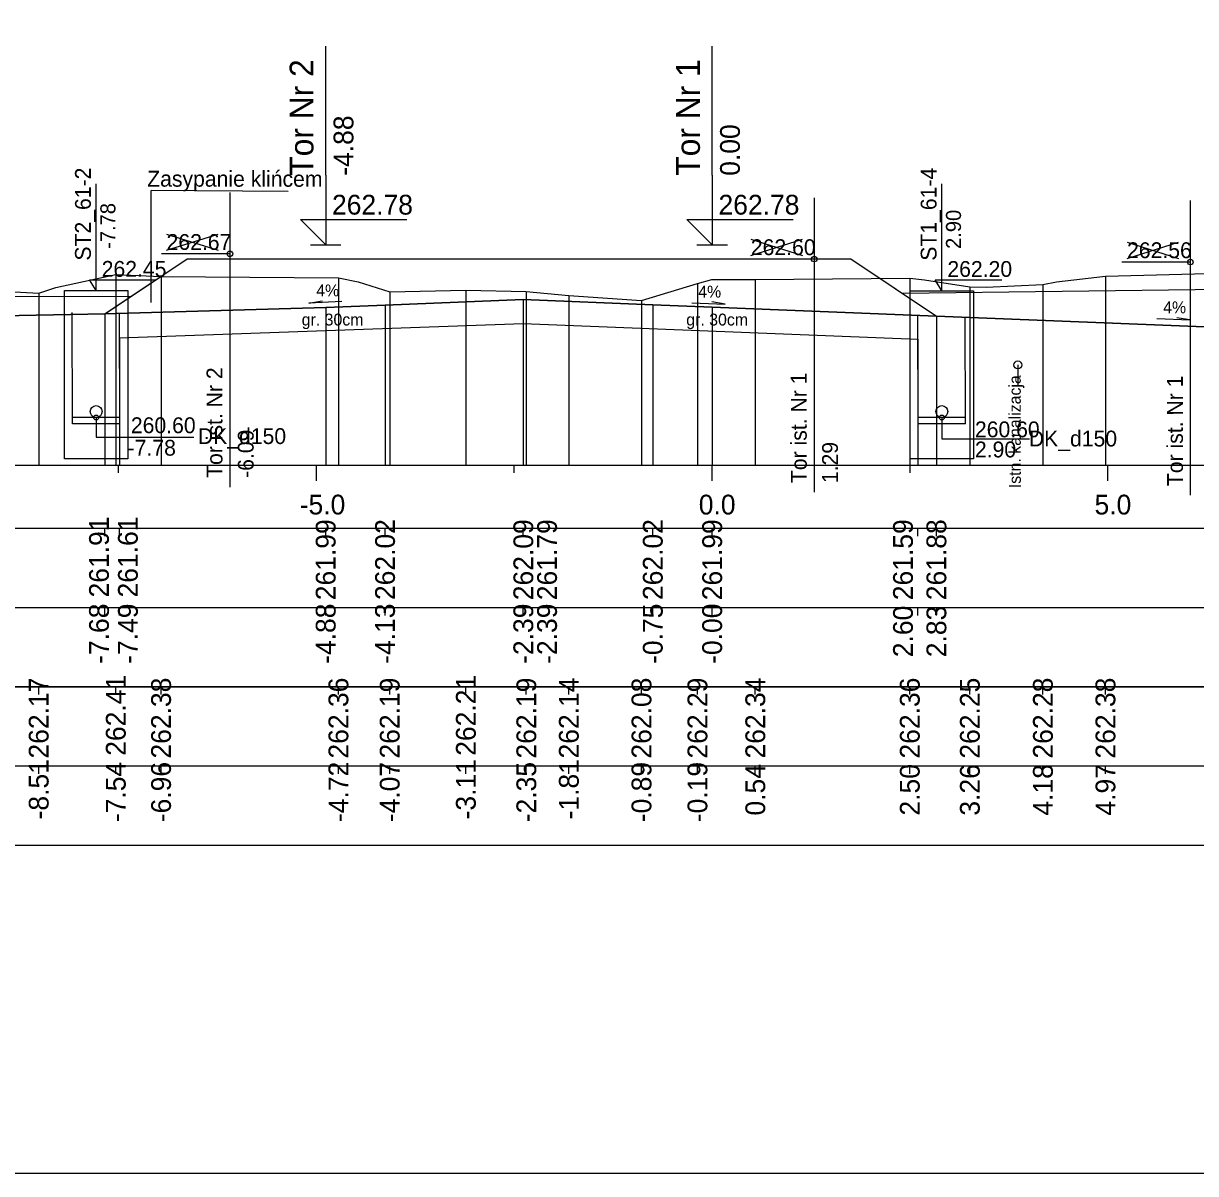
# Model space of a CAD drawing. Extents: x 6516023 to 6560129, y 5513077 to 5529206.
# Drawn here: x 6519221.76 to 6519236.57, y 5514551.66 to 5514566.18 of the extents above; entities that cross this region are included whole.
import ezdxf

# ---------------------------------------------------------------- set-up
doc = ezdxf.new("R2010")
doc.units = 0
for name, color, linetype in [('IR_default', 7, 'Continuous'), ('TOR_PRZEK_P-kable', 7, 'Continuous'), ('TOR_PRZEK_P-komponent', 7, 'Continuous'), ('TOR_PRZEK_P-odwodnienie', 7, 'Continuous'), ('TOR_PRZEK_P-opisy', 7, 'Continuous'), ('TOR_PRZEK_P-tabelka istniejace', 7, 'Continuous'), ('TOR_PRZEK_P-tabelka projektowane', 7, 'Continuous'), ('TOR_PRZEK_P-teren istniejacy', 7, 'Continuous'), ('TOR_PRZEK_P-tory istniejace', 7, 'Continuous'), ('TOR_PRZEK_P-tory projektowane', 7, 'Continuous'), ('TOR_PRZEK_P-uklad odniesienia', 7, 'Continuous'), ('TOR_PRZEK_P-warstwa ochronna I', 7, 'Continuous'), ('TOR_PRZEK_P-warstwa ochronna II', 7, 'Continuous'), ('TOR_RAMKI-ramka+tabelka 1', 7, 'Continuous')]:
    doc.layers.add(name, color=color, linetype=linetype)

msp = doc.modelspace()

# ---------------------------------------------------------------- linework, layer by layer
at = {"layer": 'IR_default'}
msp.add_lwpolyline([(6519219.533, 5514562.454), (6519222.788, 5514562.514), (6519223.251, 5514562.823), (6519223.83, 5514563.209), (6519225.471, 5514563.209), (6519227.33, 5514563.209), (6519228.062, 5514563.209), (6519228.713, 5514563.209), (6519230.572, 5514563.209), (6519232.213, 5514563.209), (6519232.789, 5514562.825), (6519233.296, 5514562.486), (6519239.227, 5514562.251)], dxfattribs=at)
at = {"layer": 'TOR_PRZEK_P-kable'}
msp.add_line((6519234.325, 5514561.87), (6519234.325, 5514561.6), dxfattribs=at)
msp.add_circle((6519234.325, 5514561.87), 0.05, dxfattribs=at)
at = {"layer": 'TOR_PRZEK_P-komponent'}
for p, q in [((6519240.144, 5514562.862), (6519232.869, 5514562.771)), ((6519223.109, 5514562.729), (6519219.108, 5514562.737))]:
    msp.add_line(p, q, dxfattribs=at)
for points in [[(6519219.533, 5514562.454), (6519222.788, 5514562.514), (6519223.83, 5514563.209), (6519227.33, 5514563.209), (6519228.713, 5514563.209), (6519232.213, 5514563.209), (6519233.296, 5514562.486), (6519239.227, 5514562.251)], [(6519239.227, 5514562.251), (6519233.296, 5514562.486), (6519230.463, 5514562.6), (6519229.713, 5514562.63), (6519228.077, 5514562.695), (6519226.33, 5514562.625), (6519225.58, 5514562.595), (6519222.788, 5514562.514), (6519219.533, 5514562.454)]]:
    msp.add_lwpolyline(points, dxfattribs=at)
at = {"layer": 'TOR_PRZEK_P-odwodnienie'}
for p, q in [((6519222.68, 5514562.809), (6519222.68, 5514564.159)), ((6519233.365, 5514562.808), (6519233.365, 5514564.158)), ((6519222.597, 5514562.947), (6519223.437, 5514562.947)), ((6519222.68, 5514562.809), (6519222.597, 5514562.947)), ((6519233.282, 5514562.945), (6519234.121, 5514562.945)), ((6519233.365, 5514562.808), (6519233.282, 5514562.945)), ((6519222.381, 5514561.125), (6519222.376, 5514562.531)), ((6519222.981, 5514561.127), (6519222.976, 5514562.52)), ((6519233.065, 5514561.125), (6519233.061, 5514562.496)), ((6519233.665, 5514561.127), (6519233.661, 5514562.472)), ((6519222.98, 5514561.206), (6519222.38, 5514561.206)), ((6519222.981, 5514561.126), (6519222.381, 5514561.126)), ((6519233.665, 5514561.206), (6519233.065, 5514561.206)), ((6519233.665, 5514561.126), (6519233.065, 5514561.126))]:
    msp.add_line(p, q, dxfattribs=at)
for points in [[(6519222.28, 5514561.356), (6519222.28, 5514562.809), (6519223.08, 5514562.809), (6519223.08, 5514560.686), (6519222.28, 5514560.686), (6519222.28, 5514561.356)], [(6519232.965, 5514561.356), (6519232.965, 5514562.808), (6519233.765, 5514562.808), (6519233.765, 5514560.686), (6519232.965, 5514560.686), (6519232.965, 5514561.356)], [(6519222.68, 5514561.206), (6519222.68, 5514560.958), (6519223.916, 5514560.958)], [(6519233.365, 5514561.206), (6519233.365, 5514560.936), (6519234.471, 5514560.936)]]:
    msp.add_lwpolyline(points, dxfattribs=at)
for centre, radius in [((6519222.68, 5514561.281), 0.075), ((6519233.365, 5514561.281), 0.075), ((6519222.68, 5514561.206), 0.03), ((6519233.365, 5514561.206), 0.03)]:
    msp.add_circle(centre, radius, dxfattribs=at)
at = {"layer": 'TOR_PRZEK_P-opisy'}
for p in [(6519223.376, 5514562.926), (6519223.376, 5514562.657)]:
    msp.add_line(p, (6519223.376, 5514564.073), dxfattribs=at)
for points in [[(6519225.108, 5514564.062), (6519223.376, 5514564.073)], [(6519225.784, 5514562.671), (6519225.366, 5514562.652), (6519225.534, 5514562.68)], [(6519230.208, 5514562.655), (6519230.626, 5514562.636), (6519230.458, 5514562.665)], [(6519236.082, 5514562.457), (6519236.5, 5514562.438), (6519236.332, 5514562.467)]]:
    msp.add_lwpolyline(points, dxfattribs=at)
at = {"layer": 'TOR_PRZEK_P-tabelka istniejace'}
for p, q in [((6519221.954, 5514557.706), (6519221.954, 5514557.806)), ((6519222.928, 5514557.706), (6519222.928, 5514557.806)), ((6519223.5, 5514557.706), (6519223.5, 5514557.806)), ((6519225.741, 5514557.706), (6519225.741, 5514557.806)), ((6519226.389, 5514557.706), (6519226.389, 5514557.806)), ((6519227.351, 5514557.706), (6519227.351, 5514557.806)), ((6519228.115, 5514557.706), (6519228.115, 5514557.806)), ((6519228.652, 5514557.706), (6519228.652, 5514557.806)), ((6519229.57, 5514557.706), (6519229.57, 5514557.806)), ((6519230.277, 5514557.706), (6519230.277, 5514557.806)), ((6519231.008, 5514557.706), (6519231.008, 5514557.806)), ((6519232.96, 5514557.706), (6519232.96, 5514557.806)), ((6519233.719, 5514557.706), (6519233.719, 5514557.806)), ((6519234.642, 5514557.706), (6519234.642, 5514557.806)), ((6519235.432, 5514557.706), (6519235.432, 5514557.806)), ((6519186.663, 5514556.806), (6519270.463, 5514556.806)), ((6519221.954, 5514556.706), (6519221.954, 5514556.806)), ((6519222.928, 5514556.706), (6519222.928, 5514556.806)), ((6519223.5, 5514556.706), (6519223.5, 5514556.806)), ((6519225.741, 5514556.706), (6519225.741, 5514556.806)), ((6519226.389, 5514556.706), (6519226.389, 5514556.806)), ((6519227.351, 5514556.706), (6519227.351, 5514556.806)), ((6519228.115, 5514556.706), (6519228.115, 5514556.806)), ((6519228.652, 5514556.706), (6519228.652, 5514556.806)), ((6519229.57, 5514556.706), (6519229.57, 5514556.806)), ((6519230.277, 5514556.706), (6519230.277, 5514556.806)), ((6519231.008, 5514556.706), (6519231.008, 5514556.806)), ((6519232.96, 5514556.706), (6519232.96, 5514556.806)), ((6519233.719, 5514556.706), (6519233.719, 5514556.806)), ((6519234.642, 5514556.706), (6519234.642, 5514556.806)), ((6519235.432, 5514556.706), (6519235.432, 5514556.806))]:
    msp.add_line(p, q, dxfattribs=at)
for points in [[(6519222.928, 5514563.014), (6519222.928, 5514560.806), (6519222.928, 5514560.676), (6519222.928, 5514560.606)], [(6519223.5, 5514562.989), (6519223.5, 5514560.806), (6519223.5, 5514560.676), (6519223.5, 5514560.606)], [(6519225.741, 5514562.969), (6519225.741, 5514560.806), (6519225.741, 5514560.676), (6519225.741, 5514560.606)], [(6519230.277, 5514562.898), (6519230.277, 5514560.806), (6519230.277, 5514560.676), (6519230.277, 5514560.606)], [(6519231.008, 5514562.949), (6519231.008, 5514560.806), (6519231.008, 5514560.676), (6519231.008, 5514560.606)], [(6519232.96, 5514562.968), (6519232.96, 5514560.806), (6519232.96, 5514560.676), (6519232.96, 5514560.606)], [(6519235.432, 5514562.99), (6519235.432, 5514560.806), (6519235.432, 5514560.676), (6519235.432, 5514560.606)], [(6519221.954, 5514562.776), (6519221.954, 5514560.806), (6519221.954, 5514560.676), (6519221.954, 5514560.606)], [(6519226.389, 5514562.795), (6519226.389, 5514560.806), (6519226.389, 5514560.676), (6519226.389, 5514560.606)], [(6519227.351, 5514562.813), (6519227.351, 5514560.806), (6519227.351, 5514560.676), (6519227.351, 5514560.606)], [(6519228.115, 5514562.798), (6519228.115, 5514560.806), (6519228.115, 5514560.676), (6519228.115, 5514560.606)], [(6519228.652, 5514562.747), (6519228.652, 5514560.806), (6519228.652, 5514560.676), (6519228.652, 5514560.606)], [(6519233.719, 5514562.858), (6519233.719, 5514560.806), (6519233.719, 5514560.676), (6519233.719, 5514560.606)], [(6519234.642, 5514562.884), (6519234.642, 5514560.806), (6519234.642, 5514560.676), (6519234.642, 5514560.606)], [(6519229.57, 5514562.683), (6519229.57, 5514560.806), (6519229.57, 5514560.676), (6519229.57, 5514560.606)]]:
    msp.add_lwpolyline(points, dxfattribs=at)
msp.add_lwpolyline([(6519186.663, 5514557.806), (6519186.663, 5514555.806), (6519270.463, 5514555.806), (6519270.463, 5514557.806)], close=True, dxfattribs=at)
at = {"layer": 'TOR_PRZEK_P-tabelka projektowane'}
for p, q in [((6519222.788, 5514559.706), (6519222.788, 5514559.806)), ((6519222.977, 5514559.706), (6519222.977, 5514559.806)), ((6519225.58, 5514559.706), (6519225.58, 5514559.806)), ((6519226.33, 5514559.706), (6519226.33, 5514559.806)), ((6519228.077, 5514559.706), (6519228.077, 5514559.806)), ((6519228.077, 5514559.706), (6519228.077, 5514559.806)), ((6519229.713, 5514559.706), (6519229.713, 5514559.806)), ((6519230.463, 5514559.706), (6519230.463, 5514559.806)), ((6519233.062, 5514559.706), (6519233.062, 5514559.806)), ((6519233.296, 5514559.706), (6519233.296, 5514559.806)), ((6519186.663, 5514558.806), (6519270.463, 5514558.806)), ((6519222.788, 5514558.706), (6519222.788, 5514558.806)), ((6519222.977, 5514558.706), (6519222.977, 5514558.806)), ((6519225.58, 5514558.706), (6519225.58, 5514558.806)), ((6519226.33, 5514558.706), (6519226.33, 5514558.806)), ((6519228.077, 5514558.706), (6519228.077, 5514558.806)), ((6519228.077, 5514558.706), (6519228.077, 5514558.806)), ((6519229.713, 5514558.706), (6519229.713, 5514558.806)), ((6519230.463, 5514558.706), (6519230.463, 5514558.806)), ((6519233.062, 5514558.706), (6519233.062, 5514558.806)), ((6519233.296, 5514558.706), (6519233.296, 5514558.806))]:
    msp.add_line(p, q, dxfattribs=at)
for points in [[(6519226.33, 5514562.625), (6519226.33, 5514560.806), (6519226.33, 5514560.676), (6519226.33, 5514560.606)], [(6519228.077, 5514562.695), (6519228.077, 5514560.806), (6519228.077, 5514560.676), (6519228.077, 5514560.606)], [(6519229.713, 5514562.63), (6519229.713, 5514560.806), (6519229.713, 5514560.676), (6519229.713, 5514560.606)], [(6519230.463, 5514562.6), (6519230.463, 5514560.806), (6519230.463, 5514560.676), (6519230.463, 5514560.606)], [(6519222.788, 5514562.514), (6519222.788, 5514560.806), (6519222.788, 5514560.676), (6519222.788, 5514560.606)], [(6519225.58, 5514562.595), (6519225.58, 5514560.806), (6519225.58, 5514560.676), (6519225.58, 5514560.606)], [(6519233.296, 5514562.486), (6519233.296, 5514560.806), (6519233.296, 5514560.676), (6519233.296, 5514560.606)], [(6519228.077, 5514562.395), (6519228.077, 5514560.806), (6519228.077, 5514560.676), (6519228.077, 5514560.606)], [(6519222.977, 5514562.212), (6519222.977, 5514560.806), (6519222.977, 5514560.676), (6519222.977, 5514560.606)], [(6519233.062, 5514562.196), (6519233.062, 5514560.806), (6519233.062, 5514560.676), (6519233.062, 5514560.606)]]:
    msp.add_lwpolyline(points, dxfattribs=at)
msp.add_lwpolyline([(6519186.663, 5514559.806), (6519186.663, 5514557.806), (6519270.463, 5514557.806), (6519270.463, 5514559.806)], close=True, dxfattribs=at)
at = {"layer": 'TOR_PRZEK_P-teren istniejacy'}
msp.add_lwpolyline([(6519220.796, 5514562.839), (6519221.954, 5514562.776), (6519222.172, 5514562.849), (6519222.928, 5514563.014), (6519223.5, 5514562.989), (6519225.741, 5514562.969), (6519225.989, 5514562.921), (6519226.389, 5514562.795), (6519227.351, 5514562.813), (6519228.115, 5514562.798), (6519228.652, 5514562.747), (6519229.57, 5514562.683), (6519230.277, 5514562.898), (6519230.459, 5514562.948), (6519231.008, 5514562.949), (6519232.96, 5514562.968), (6519233.146, 5514562.943), (6519233.719, 5514562.858), (6519233.926, 5514562.853), (6519234.642, 5514562.884), (6519234.812, 5514562.92), (6519235.432, 5514562.99), (6519237.043, 5514563.035)], dxfattribs=at)
at = {"layer": 'TOR_PRZEK_P-tory istniejace'}
for p, q in [((6519224.369, 5514564.049), (6519224.369, 5514560.328)), ((6519231.752, 5514563.982), (6519231.752, 5514560.262)), ((6519236.504, 5514563.945), (6519236.504, 5514560.224)), ((6519223.57, 5514563.32), (6519224.221, 5514563.523)), ((6519223.57, 5514563.523), (6519224.221, 5514563.32)), ((6519230.952, 5514563.254), (6519231.604, 5514563.457)), ((6519230.952, 5514563.457), (6519231.604, 5514563.254)), ((6519235.705, 5514563.216), (6519236.356, 5514563.419)), ((6519235.705, 5514563.419), (6519236.356, 5514563.216)), ((6519224.37, 5514563.273), (6519223.504, 5514563.273)), ((6519231.752, 5514563.207), (6519230.886, 5514563.207)), ((6519236.505, 5514563.169), (6519235.639, 5514563.169))]:
    msp.add_line(p, q, dxfattribs=at)
for centre in [(6519224.37, 5514563.273), (6519231.752, 5514563.207), (6519236.505, 5514563.169)]:
    msp.add_circle(centre, 0.035, dxfattribs=at)
at = {"layer": 'TOR_PRZEK_P-tory projektowane'}
for p, q in [((6519225.58, 5514564.266), (6519225.58, 5514565.898)), ((6519230.463, 5514564.266), (6519230.463, 5514565.898)), ((6519225.58, 5514564.266), (6519225.58, 5514563.389)), ((6519230.463, 5514564.266), (6519230.463, 5514563.389)), ((6519225.58, 5514563.389), (6519225.26, 5514563.708)), ((6519225.26, 5514563.708), (6519226.605, 5514563.708)), ((6519230.463, 5514563.389), (6519230.144, 5514563.708)), ((6519230.144, 5514563.708), (6519231.488, 5514563.708)), ((6519225.388, 5514563.389), (6519225.771, 5514563.389)), ((6519230.271, 5514563.389), (6519230.655, 5514563.389))]:
    msp.add_line(p, q, dxfattribs=at)
at = {"layer": 'TOR_PRZEK_P-uklad odniesienia'}
for p, q in [((6519190.463, 5514560.606), (6519270.463, 5514560.606)), ((6519222.963, 5514560.506), (6519222.963, 5514560.606)), ((6519225.463, 5514560.406), (6519225.463, 5514560.606)), ((6519227.963, 5514560.506), (6519227.963, 5514560.606)), ((6519230.463, 5514560.406), (6519230.463, 5514560.606)), ((6519232.963, 5514560.506), (6519232.963, 5514560.606)), ((6519235.463, 5514560.406), (6519235.463, 5514560.606))]:
    msp.add_line(p, q, dxfattribs=at)
at = {"layer": 'TOR_PRZEK_P-warstwa ochronna I'}
msp.add_lwpolyline([(6519222.977, 5514562.212), (6519228.077, 5514562.395), (6519233.062, 5514562.196)], dxfattribs=at)
at = {"layer": 'TOR_PRZEK_P-warstwa ochronna II'}
msp.add_lwpolyline([(6519206.423, 5514562.031), (6519206.74, 5514562.242), (6519210.89, 5514562.408), (6519215.646, 5514562.599), (6519216.396, 5514562.629), (6519218.16, 5514562.699), (6519219.107, 5514562.737), (6519219.533, 5514562.454), (6519222.788, 5514562.514), (6519225.58, 5514562.595), (6519226.33, 5514562.625), (6519228.077, 5514562.695), (6519229.713, 5514562.63), (6519230.463, 5514562.6), (6519233.296, 5514562.486), (6519239.227, 5514562.251)], dxfattribs=at)
at = {"layer": 'TOR_RAMKI-ramka+tabelka 1'}
msp.add_lwpolyline([(6519087.013, 5514580.156), (6519334.513, 5514580.156), (6519334.513, 5514551.656), (6519087.013, 5514551.656)], close=True, dxfattribs=at)

# ---------------------------------------------------------------- texts
at = {"layer": 'TOR_PRZEK_P-kable'}
msp.add_text('Istn. kanalizacja', height=0.14999, rotation=90.0511, dxfattribs=at).set_placement((6519234.363, 5514560.313))
at = {"layer": 'TOR_PRZEK_P-odwodnienie'}
for s, height, rotation, p in [('ST2_61-2', 0.2, 90, (6519222.613, 5514563.188)), ('ST1_61-4', 0.2, 90, (6519233.298, 5514563.186)), ('-7.78', 0.19, 90, (6519222.923, 5514563.336)), ('2.90', 0.19, 90, (6519233.607, 5514563.335)), ('260.60', 0.2, 360, (6519223.119, 5514561.008)), ('260.60', 0.2, 360, (6519233.783, 5514560.956)), ('DK_d150', 0.2, 360, (6519223.965, 5514560.871)), ('DK_d150', 0.2, 360, (6519234.464, 5514560.84)), ('-7.78', 0.2, 360, (6519223.078, 5514560.724)), ('2.90', 0.2, 360, (6519233.783, 5514560.702))]:
    msp.add_text(s, height=height, rotation=rotation, dxfattribs=at).set_placement(p)
for s, p in [('262.45', (6519222.75, 5514562.983)), ('262.20', (6519233.435, 5514562.982))]:
    msp.add_text(s, height=0.2, dxfattribs=at).set_placement(p)
at = {"layer": 'TOR_PRZEK_P-opisy'}
for s, height, rotation, p in [('Zasypanie klińcem', 0.2, 359.9489, (6519223.325, 5514564.122)), ('4%', 0.15, 0.1515, (6519225.461, 5514562.736)), ('4%', 0.15, 359.8485, (6519230.287, 5514562.721)), ('4%', 0.15, 359.8485, (6519236.161, 5514562.523))]:
    msp.add_text(s, height=height, rotation=rotation, dxfattribs=at).set_placement(p)
at = {"layer": 'TOR_PRZEK_P-tabelka istniejace'}
for s, p in [('262.17', (6519222.079, 5514556.898)), ('262.41', (6519223.053, 5514556.933)), ('262.38', (6519223.625, 5514556.898)), ('262.36', (6519225.866, 5514556.898)), ('262.19', (6519226.514, 5514556.898)), ('262.21', (6519227.476, 5514556.933)), ('262.19', (6519228.24, 5514556.898)), ('262.14', (6519228.777, 5514556.899)), ('262.08', (6519229.695, 5514556.898)), ('262.29', (6519230.402, 5514556.898)), ('262.34', (6519231.133, 5514556.899)), ('262.36', (6519233.085, 5514556.898)), ('262.25', (6519233.844, 5514556.897)), ('262.28', (6519234.767, 5514556.898)), ('262.38', (6519235.557, 5514556.898)), ('-8.51', (6519222.079, 5514556.129)), ('-7.54', (6519223.053, 5514556.095)), ('-6.96', (6519223.625, 5514556.094)), ('-4.72', (6519225.866, 5514556.096)), ('-4.07', (6519226.514, 5514556.094)), ('-3.11', (6519227.476, 5514556.129)), ('-2.35', (6519228.24, 5514556.093)), ('-1.81', (6519228.777, 5514556.129)), ('-0.89', (6519229.695, 5514556.094)), ('-0.19', (6519230.402, 5514556.094)), ('0.54', (6519231.133, 5514556.178)), ('2.50', (6519233.085, 5514556.178)), ('3.26', (6519233.844, 5514556.177)), ('4.18', (6519234.767, 5514556.177)), ('4.97', (6519235.557, 5514556.178))]:
    msp.add_text(s, height=0.25, rotation=90, dxfattribs=at).set_placement(p)
at = {"layer": 'TOR_PRZEK_P-tabelka projektowane'}
for s, p in [('261.91', (6519222.841, 5514558.933)), ('261.61', (6519223.206, 5514558.933)), ('261.99', (6519225.705, 5514558.898)), ('262.02', (6519226.455, 5514558.9)), ('262.09', (6519228.202, 5514558.898)), ('261.79', (6519228.502, 5514558.898)), ('262.02', (6519229.838, 5514558.9)), ('261.99', (6519230.588, 5514558.898)), ('261.59', (6519232.999, 5514558.898)), ('261.88', (6519233.421, 5514558.898)), ('-7.68', (6519222.841, 5514558.094)), ('-7.49', (6519223.206, 5514558.094)), ('-4.88', (6519225.705, 5514558.094)), ('-4.13', (6519226.455, 5514558.094)), ('-2.39', (6519228.202, 5514558.094)), ('-2.39', (6519228.502, 5514558.094)), ('-0.75', (6519229.838, 5514558.093)), ('-0.00', (6519230.588, 5514558.094)), ('2.60', (6519232.999, 5514558.178)), ('2.83', (6519233.421, 5514558.178))]:
    msp.add_text(s, height=0.25, rotation=90, dxfattribs=at).set_placement(p)
at = {"layer": 'TOR_PRZEK_P-tory istniejace'}
for s, p in [('262.67', (6519223.57, 5514563.323)), ('262.60', (6519230.952, 5514563.257)), ('262.56', (6519235.705, 5514563.219))]:
    msp.add_text(s, height=0.2, dxfattribs=at).set_placement(p)
for s, rotation, p in [('Tor ist. Nr 2', 90.0511, (6519224.276, 5514560.443)), ('Tor ist. Nr 1', 90.0511, (6519231.658, 5514560.377)), ('Tor ist. Nr 1', 90.0511, (6519236.411, 5514560.339)), ('-6.09', 90, (6519224.67, 5514560.443)), ('1.29', 90, (6519232.052, 5514560.377))]:
    msp.add_text(s, height=0.2, rotation=rotation, dxfattribs=at).set_placement(p)
at = {"layer": 'TOR_PRZEK_P-tory projektowane'}
for s, height, p in [('Tor Nr 2', 0.3, (6519225.425, 5514564.26)), ('Tor Nr 1', 0.3, (6519230.308, 5514564.26)), ('-4.88', 0.25, (6519225.93, 5514564.259)), ('0.00', 0.25, (6519230.813, 5514564.259))]:
    msp.add_text(s, height=height, rotation=90, dxfattribs=at).set_placement(p)
for p in [(6519225.66, 5514563.769), (6519230.543, 5514563.769)]:
    msp.add_text('262.78', height=0.25, dxfattribs=at).set_placement(p)
at = {"layer": 'TOR_PRZEK_P-uklad odniesienia'}
for s, p in [('-5.0', (6519225.252, 5514559.981)), ('0.0', (6519230.294, 5514559.981)), ('5.0', (6519235.294, 5514559.981))]:
    msp.add_text(s, height=0.25, dxfattribs=at).set_placement(p)
at = {"layer": 'TOR_PRZEK_P-warstwa ochronna I'}
for p in [(6519225.277, 5514562.368), (6519230.136, 5514562.368)]:
    msp.add_text('gr. 30cm', height=0.15, dxfattribs=at).set_placement(p)

doc.saveas('drawing.dxf')
